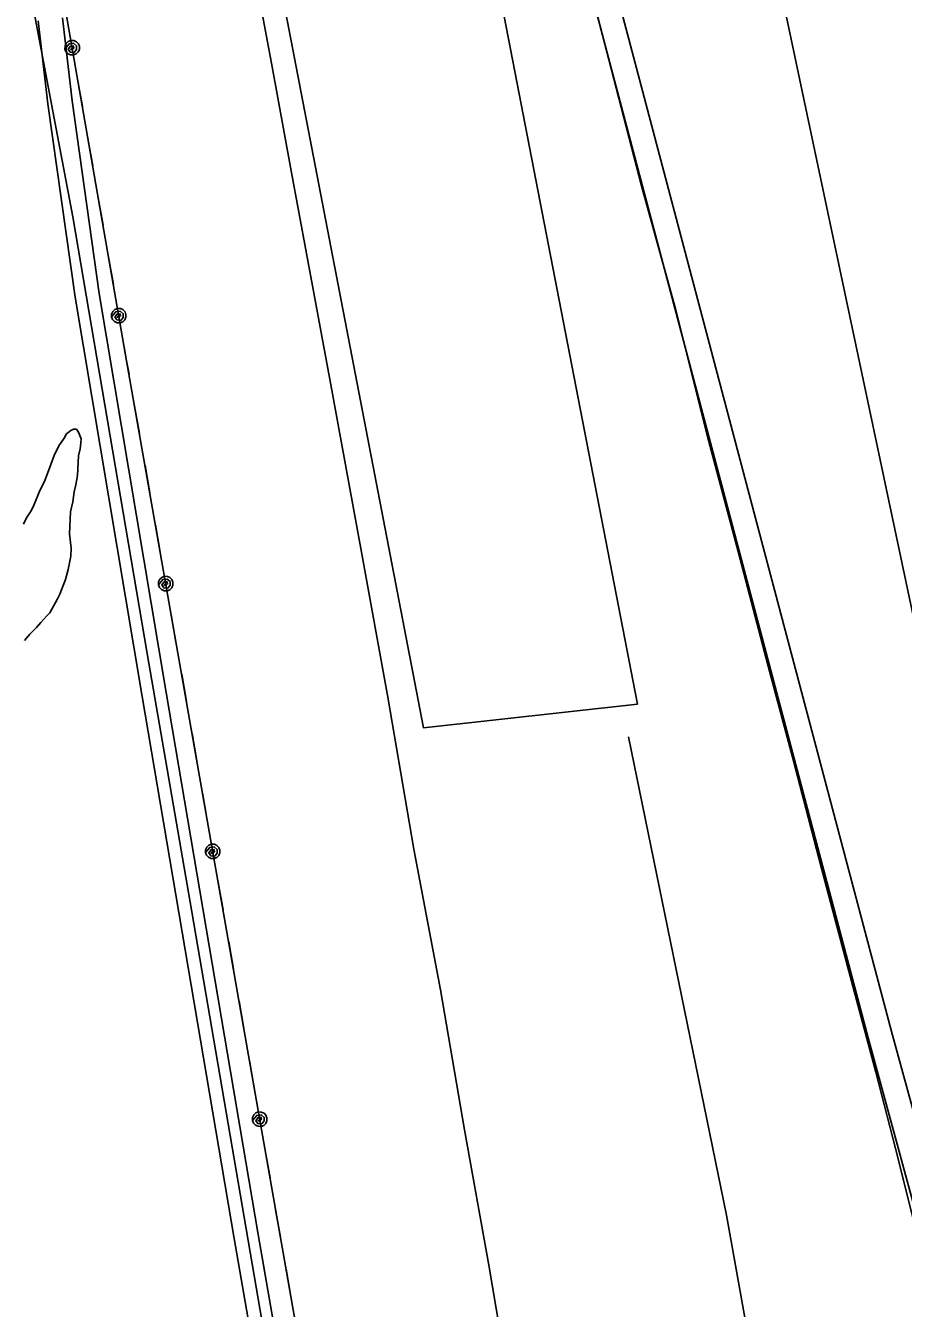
# Model space of a CAD drawing. Extents: x 3263578 to 3301413, y 764927 to 798602.
# Drawn here: x 3268432 to 3269510, y 788242 to 789817 of the extents above; entities that cross this region are included whole.
import ezdxf

# ---------------------------------------------------------------- set-up
doc = ezdxf.new("R2010")
doc.units = 0
for name, color, linetype in [('V-ROAD-CNTR', 7, 'Continuous'), ('V-SITE-VEGE', 7, 'Continuous'), ('V-TOPO-SHOR', 7, 'Continuous'), ('V-UTIL-LINE', 7, 'Continuous')]:
    doc.layers.add(name, color=color, linetype=linetype)

msp = doc.modelspace()

# ---------------------------------------------------------------- linework, layer by layer
at = {"layer": 'V-ROAD-CNTR'}
for points in [[(3269580.1, 788274.1), (3269495.9, 788581.8), (3269340, 789170.5), (3269126.6, 789977.3)], [(3269551.2, 788266.2), (3269467, 788574), (3269311, 789162.8), (3269097.6, 789969.6)], [(3268448, 789823.2), (3268459.7, 789721.1), (3268493.2, 789483.6), (3268575.6, 788993.1), (3268688.4, 788327.4), (3268801.4, 787676.8), (3268958.5, 786794.4)], [(3268477.8, 789826.9), (3268489.5, 789724.9), (3268522.9, 789488.2), (3268605.2, 788998), (3268717.9, 788332.5), (3268831, 787682), (3268988.1, 786799.5)]]:
    msp.add_lwpolyline(points, dxfattribs=at)
at = {"layer": 'V-SITE-VEGE'}
msp.add_lwpolyline([(3268429.8, 789204.9), (3268433.6, 789212.6), (3268439.2, 789221.2), (3268443.1, 789228.9), (3268449.9, 789246.2), (3268455.6, 789257.3), (3268463.4, 789278), (3268467.4, 789289.3), (3268473.1, 789301.3), (3268479.6, 789310.7), (3268482.5, 789315.8), (3268487.9, 789320), (3268491.4, 789321.6), (3268494.9, 789321.5), (3268497.4, 789317.9), (3268500.6, 789309.9), (3268500.4, 789304.6), (3268499.3, 789297.6), (3268497.2, 789289), (3268496.2, 789264.5), (3268494, 789253.2), (3268491.9, 789244.5), (3268490.5, 789232.3), (3268487.4, 789220.1), (3268486.3, 789193), (3268488.2, 789175.4), (3268487.8, 789165.8), (3268484.6, 789149.3), (3268481.4, 789137.1), (3268474.6, 789119), (3268471.7, 789113), (3268462.3, 789095.8), (3268458.6, 789092.5), (3268451.3, 789084), (3268445.8, 789078.1), (3268437.6, 789069.6), (3268431.1, 789062)], dxfattribs=at)
at = {"layer": 'V-TOPO-SHOR'}
for points in [[(3268279, 790731.9), (3268413.9, 789987.5), (3268490.5, 789582.4), (3268581.7, 789046), (3268636.4, 788728.6), (3268782.3, 787878.4), (3268975.6, 786769.1), (3269117.8, 786017.4), (3269114.1, 785951.7)], [(3269705.5, 788046.1), (3269720.1, 788053.4), (3269731, 788068), (3269731, 788079), (3269727.4, 788097.2), (3269723.7, 788115.5), (3269716.4, 788137.4), (3269552.3, 788951.1), (3269351.7, 789899.8), (3269224, 790520.1)], [(3268975.8, 790056.8), (3269183.7, 788984), (3268921, 788954.8), (3268713.1, 790034.9)], [(3269534.8, 788302.2), (3269504.1, 788425.3), (3269476.6, 788531.7), (3269445.1, 788649.9), (3269408.6, 788786.8), (3269375.4, 788914.1), (3269344.2, 789030.5), (3269307.6, 789171.3), (3269270, 789312.6), (3269230.6, 789469.3), (3269188.8, 789620.4), (3269151.5, 789764.4), (3269116, 789902.1), (3269092.5, 789977.7), (3269075, 790047.1)], [(3269001.3, 788294.8), (3268971.6, 788461), (3268942, 788633.1), (3268909.2, 788805.9), (3268877.2, 788992.6), (3268844.8, 789170.6), (3268805.6, 789385), (3268758.6, 789638.8), (3268734.5, 789771), (3268688.1, 790018)], [(3269460.9, 787418.5), (3269293.2, 788356.3), (3269172.8, 788943.8)], [(3269233.7, 786999.1), (3269210.7, 787125.9), (3269187.9, 787251.9), (3269164.7, 787391.9), (3269140.3, 787516.4), (3269130.2, 787567.9), (3269108.6, 787684.1), (3269106.5, 787705.2), (3269084.7, 787822.5), (3269057, 787970.7), (3269038.4, 788061), (3269019.3, 788188.2), (3269001.3, 788294.8)]]:
    msp.add_lwpolyline(points, dxfattribs=at)
at = {"layer": 'V-UTIL-LINE'}
for points in [[(3269269.5, 785369.4), (3269033.3, 786712.8), (3268791.8, 788065), (3268556.5, 789405.7), (3268479, 789851), (3268442.9, 790068.8), (3268704, 790424.7)], [(3268489.6, 789790.1), (3268487.6, 789788.1), (3268489.8, 789787.6), (3268491.8, 789789.6), (3268490.9, 789792.4), (3268487.6, 789792), (3268484.8, 789788.2), (3268487.2, 789784.7), (3268492, 789784.2), (3268494.8, 789787.8), (3268495.1, 789792.3), (3268491.4, 789795.5), (3268485.9, 789794.8), (3268480.7, 789788.5), (3268482, 789785.3), (3268484.4, 789782.7), (3268487.6, 789781.3), (3268491.1, 789781.2), (3268494.4, 789782.5), (3268497, 789784.9), (3268498.4, 789788.1), (3268498.5, 789791.6), (3268497.2, 789794.9), (3268494.8, 789797.4), (3268491.6, 789798.9), (3268488.1, 789798.9), (3268484.8, 789797.7), (3268482.2, 789795.2), (3268480.8, 789792), (3268480.7, 789788.5)], [(3268502.1, 789718.1), (3268496.3, 789751.6)], [(3268514.8, 789645.2), (3268509, 789678.7)], [(3268527.5, 789572.3), (3268521.7, 789605.8)], [(3268540.2, 789499.4), (3268534.4, 789532.9)], [(3268546.9, 789461), (3268544.8, 789459), (3268547.1, 789458.6), (3268549, 789460.6), (3268548.2, 789463.4), (3268544.8, 789462.9), (3268542, 789459.2), (3268544.5, 789455.7), (3268549.3, 789455.2), (3268552.1, 789458.8), (3268552.3, 789463.3), (3268548.7, 789466.4), (3268543.2, 789465.8), (3268538, 789459.5), (3268539.3, 789456.2), (3268541.7, 789453.7), (3268544.9, 789452.2), (3268548.4, 789452.2), (3268551.7, 789453.4), (3268554.2, 789455.8), (3268555.7, 789459), (3268555.7, 789462.6), (3268554.5, 789465.8), (3268552, 789468.4), (3268548.8, 789469.8), (3268545.3, 789469.9), (3268542.1, 789468.6), (3268539.5, 789466.2), (3268538.1, 789463), (3268538, 789459.5)], [(3268559.4, 789389.1), (3268556.5, 789405.7), (3268553.6, 789422.6)], [(3268572.2, 789316.2), (3268566.3, 789349.7)], [(3268585, 789243.3), (3268579.1, 789276.8)], [(3268597.8, 789170.4), (3268591.9, 789203.9)], [(3268604.5, 789132), (3268602.5, 789130), (3268604.8, 789129.6), (3268606.7, 789131.6), (3268605.8, 789134.4), (3268602.5, 789134), (3268599.7, 789130.2), (3268602.1, 789126.7), (3268607, 789126.2), (3268609.8, 789129.8), (3268610, 789134.3), (3268606.3, 789137.4), (3268600.8, 789136.8), (3268595.7, 789130.5), (3268596.9, 789127.2), (3268599.4, 789124.7), (3268602.6, 789123.2), (3268606.1, 789123.2), (3268609.4, 789124.4), (3268611.9, 789126.9), (3268613.3, 789130.1), (3268613.4, 789133.6), (3268612.1, 789136.9), (3268609.7, 789139.4), (3268606.5, 789140.8), (3268603, 789140.9), (3268599.7, 789139.6), (3268597.2, 789137.2), (3268595.7, 789134), (3268595.7, 789130.5)], [(3268617.1, 789060.1), (3268611.3, 789093.6)], [(3268629.9, 788987.2), (3268624.1, 789020.7)], [(3268642.7, 788914.4), (3268636.8, 788947.8)], [(3268655.5, 788841.5), (3268649.6, 788875)], [(3268662.3, 788803.1), (3268660.2, 788801), (3268662.5, 788800.6), (3268664.4, 788802.6), (3268663.6, 788805.4), (3268660.2, 788805), (3268657.4, 788801.2), (3268659.8, 788797.7), (3268664.7, 788797.2), (3268667.5, 788800.8), (3268667.7, 788805.3), (3268664, 788808.4), (3268658.6, 788807.8), (3268653.4, 788801.5), (3268654.7, 788798.2), (3268657.1, 788795.7), (3268660.3, 788794.3), (3268663.8, 788794.2), (3268667.1, 788795.5), (3268669.6, 788797.9), (3268671, 788801.1), (3268671.1, 788804.6), (3268669.8, 788807.9), (3268667.4, 788810.4), (3268664.2, 788811.8), (3268660.7, 788811.9), (3268657.4, 788810.7), (3268654.9, 788808.2), (3268653.5, 788805), (3268653.4, 788801.5)], [(3268674.9, 788731.2), (3268669, 788764.6)], [(3268687.7, 788658.3), (3268681.8, 788691.8)], [(3268700.5, 788585.4), (3268694.6, 788618.9)], [(3268713.2, 788512.5), (3268707.4, 788546)], [(3268720, 788474.1), (3268717.9, 788472.1), (3268720.2, 788471.6), (3268722.1, 788473.6), (3268721.3, 788476.4), (3268717.9, 788476), (3268715.2, 788472.2), (3268717.6, 788468.7), (3268722.4, 788468.3), (3268725.2, 788471.9), (3268725.4, 788476.3), (3268721.8, 788479.5), (3268716.3, 788478.8), (3268711.1, 788472.5), (3268712.4, 788469.3), (3268714.8, 788466.7), (3268718, 788465.3), (3268721.5, 788465.2), (3268724.8, 788466.5), (3268727.4, 788468.9), (3268728.8, 788472.1), (3268728.8, 788475.6), (3268727.6, 788478.9), (3268725.2, 788481.5), (3268721.9, 788482.9), (3268718.4, 788483), (3268715.2, 788481.7), (3268712.6, 788479.3), (3268711.2, 788476), (3268711.1, 788472.5)], [(3268732.6, 788402.2), (3268726.7, 788435.7)], [(3268745.4, 788329.3), (3268739.5, 788362.8)], [(3268758.2, 788256.4), (3268752.3, 788289.9)]]:
    msp.add_lwpolyline(points, dxfattribs=at)

doc.saveas('drawing.dxf')
